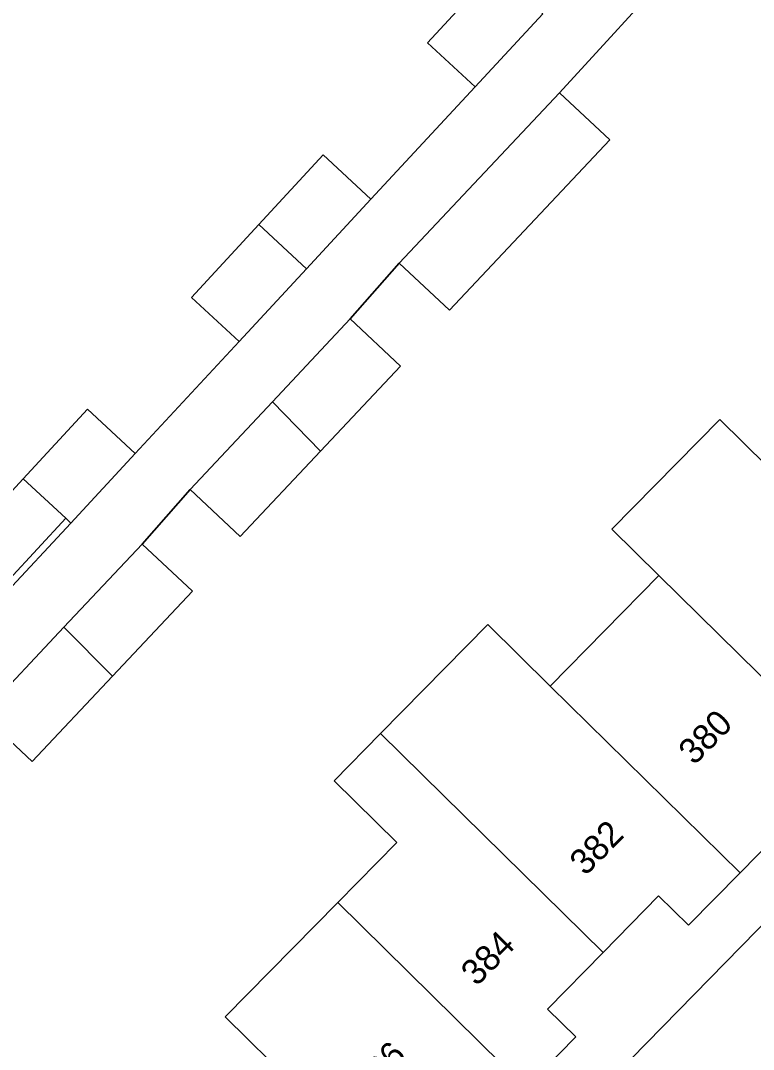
# Model space of a CAD drawing. Extents: x 159217 to 160349, y 381246 to 382172.
# Drawn here: x 159882.64 to 159911.34, y 381585.9 to 381626.21 of the extents above; entities that cross this region are included whole.
import ezdxf

# ---------------------------------------------------------------- set-up
doc = ezdxf.new("R2010")
doc.units = 0
for name, color, linetype in [('IMGEO_Erf', 7, 'Continuous'), ('IMGEO_Pand', 7, 'Continuous'), ('IMGEO_Pand_nummerreeks', 7, 'Continuous'), ('IMGEO_Voetpad_open', 7, 'Continuous')]:
    doc.layers.add(name, color=color, linetype=linetype)

msp = doc.modelspace()

# ---------------------------------------------------------------- linework, layer by layer
at = {"layer": 'IMGEO_Erf'}
for points in [[(159891.859, 381656.228), (159840.577, 381600.766), (159843.162, 381598.335), (159836.759, 381591.155), (159854.989, 381574.45), (159863.492, 381583.729), (159861.622, 381585.458), (159864.266, 381588.318), (159866.785, 381591.042), (159868.655, 381589.313), (159872.741, 381593.716), (159870.871, 381595.445), (159873.515, 381598.305), (159876.034, 381601.029), (159877.904, 381599.3), (159881.961, 381603.666), (159884.605, 381606.525), (159884.405, 381606.71), (159882.189, 381604.314), (159880.519, 381605.858), (159882.735, 381608.254), (159885.254, 381610.979)], [(159885.254, 381610.979), (159887.124, 381609.25), (159891.196, 381613.632), (159889.326, 381615.361), (159891.968, 381618.219), (159894.489, 381620.945), (159896.359, 381619.216), (159900.442, 381623.61), (159898.572, 381625.339), (159901.216, 381628.198), (159903.735, 381630.923), (159905.605, 381629.194), (159910.245, 381634.195), (159908.329, 381635.969), (159910.762, 381638.598), (159912.678, 381636.824), (159914.584, 381638.888), (159895.769, 381656.262)], [(159908.459, 381628.54), (159903.747, 381623.383), (159905.714, 381621.534), (159899.436, 381614.859), (159897.469, 381616.709), (159895.551, 381614.518), (159897.518, 381612.669), (159894.389, 381609.342), (159891.24, 381605.994), (159889.273, 381607.844), (159887.4, 381605.702), (159889.367, 381603.853), (159886.239, 381600.527), (159883.089, 381597.178), (159881.122, 381599.028)], [(159893.306, 381584.571), (159890.656, 381587.174), (159895.057, 381591.656), (159897.368, 381594.01), (159894.914, 381596.426), (159896.735, 381598.275), (159900.938, 381602.546), (159903.385, 381600.137), (159907.641, 381604.471), (159905.797, 381606.286), (159910.018, 381610.583), (159911.861, 381608.768), (159916.184, 381613.171), (159918.864, 381610.539), (159921.544, 381607.908), (159921.872, 381608.115), (159919.227, 381612.359), (159917.559, 381615.036)], [(159899.155, 381577.976), (159925.043, 381604.411), (159922.432, 381607.036), (159920.077, 381604.638), (159921.176, 381603.559), (159919.198, 381601.545), (159917.221, 381599.531), (159916.136, 381600.597), (159913.895, 381598.315), (159911.654, 381596.033), (159912.835, 381594.874), (159910.818, 381592.82), (159908.8, 381590.765), (159907.628, 381591.916), (159905.45, 381589.698), (159903.272, 381587.48), (159904.382, 381586.391), (159902.427, 381584.4)]]:
    msp.add_lwpolyline(points, dxfattribs=at)
at = {"layer": 'IMGEO_Pand'}
for points in [[(159903.086, 381626.469), (159901.216, 381628.198), (159898.572, 381625.339), (159900.442, 381623.61)], [(159899.436, 381614.859), (159905.714, 381621.534), (159903.747, 381623.383), (159897.469, 381616.709)], [(159893.838, 381616.489), (159896.359, 381619.216), (159894.489, 381620.945), (159891.968, 381618.219)], [(159893.838, 381616.489), (159891.968, 381618.219), (159889.326, 381615.361), (159891.196, 381613.632)], [(159894.389, 381609.342), (159897.518, 381612.669), (159895.551, 381614.518), (159892.5, 381611.275)], [(159887.124, 381609.25), (159885.254, 381610.979), (159882.735, 381608.254), (159884.405, 381606.71), (159884.605, 381606.525)], [(159894.389, 381609.342), (159892.5, 381611.275), (159889.273, 381607.844), (159891.24, 381605.994)], [(159911.861, 381608.768), (159910.018, 381610.583), (159905.797, 381606.286), (159907.641, 381604.471), (159913.895, 381598.315), (159916.136, 381600.597), (159917.221, 381599.531), (159919.198, 381601.545), (159912.226, 381608.409)], [(159884.405, 381606.71), (159882.735, 381608.254), (159880.519, 381605.858), (159882.189, 381604.314)], [(159884.335, 381602.443), (159886.239, 381600.527), (159889.367, 381603.853), (159887.4, 381605.702)], [(159910.818, 381592.82), (159912.835, 381594.874), (159911.654, 381596.033), (159913.895, 381598.315), (159907.641, 381604.471), (159903.385, 381600.137)], [(159905.45, 381589.698), (159907.628, 381591.916), (159908.8, 381590.765), (159910.818, 381592.82), (159903.385, 381600.137), (159900.938, 381602.546), (159896.735, 381598.275), (159899.187, 381595.862)], [(159884.335, 381602.443), (159881.122, 381599.028), (159883.089, 381597.178), (159886.239, 381600.527)], [(159905.45, 381589.698), (159899.187, 381595.862), (159896.735, 381598.275), (159894.914, 381596.426), (159897.368, 381594.01), (159895.057, 381591.656), (159902.427, 381584.4), (159904.382, 381586.391), (159903.272, 381587.48)], [(159895.057, 381591.656), (159890.656, 381587.174), (159893.306, 381584.571), (159896.874, 381581.068), (159899.313, 381583.552), (159900.474, 381582.412), (159902.427, 381584.4)]]:
    msp.add_lwpolyline(points, close=True, dxfattribs=at)
at = {"layer": 'IMGEO_Voetpad_open'}
for points in [[(159881.122, 381599.028), (159884.335, 381602.443), (159887.4, 381605.702), (159889.273, 381607.844), (159892.5, 381611.275), (159895.551, 381614.518), (159897.469, 381616.709), (159903.747, 381623.383), (159908.459, 381628.54)], [(159903.086, 381626.469), (159900.442, 381623.61), (159896.359, 381619.216), (159893.838, 381616.489), (159891.196, 381613.632), (159887.124, 381609.25), (159884.605, 381606.525), (159881.961, 381603.666)], [(159935.854, 381610.276), (159931.687, 381614.232), (159926.197, 381610.811), (159921.872, 381608.115), (159921.544, 381607.908), (159922.432, 381607.036), (159925.043, 381604.411), (159899.155, 381577.976), (159901.457, 381576.14), (159886.189, 381556.852), (159882.637, 381554.045), (159886.098, 381553.64), (159894.074, 381562.974), (159898.879, 381568.661), (159907.539, 381578.507), (159908.369, 381579.61), (159912.588, 381584.585)]]:
    msp.add_lwpolyline(points, dxfattribs=at)

# ---------------------------------------------------------------- texts
at = {"layer": 'IMGEO_Pand_nummerreeks'}
for s, p in [('380', (159909.022, 381597.004)), ('382', (159904.758, 381592.671)), ('384', (159900.501, 381588.345)), ('386', (159896.241, 381584.017))]:
    msp.add_text(s, height=1, rotation=45.4559, dxfattribs=at).set_placement(p)

doc.saveas('drawing.dxf')
